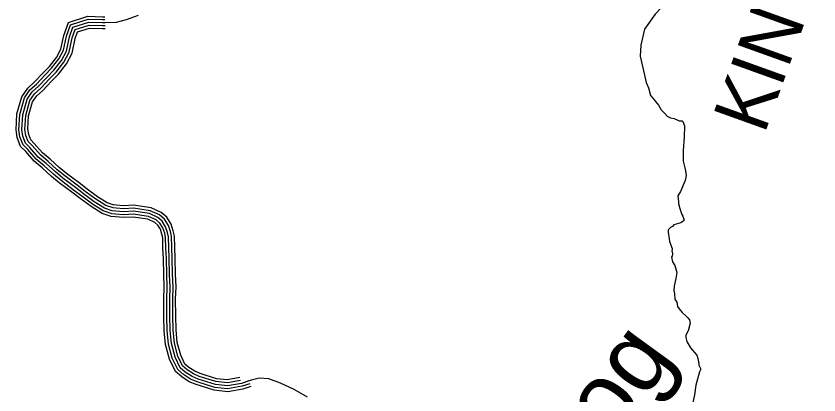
# Model space of a CAD drawing. Extents: x 1551132 to 1791609, y 378168 to 563823.
# Drawn here: x 1586369 to 1591741, y 424575 to 427112 of the extents above; entities that cross this region are included whole.
import ezdxf

# ---------------------------------------------------------------- set-up
doc = ezdxf.new("R2010")
doc.units = 0
for name, color, linetype in [('DESIGN - DRAINAGE - Bridges and Cross Drains Size Text', 7, 'Continuous'), ('DESIGN - ROW - Right-of-Way and Easement Labels', 7, 'Continuous'), ('DESIGN - TRANSPORTATION - Text', 7, 'Continuous'), ('SURVEY - DRAINAGE - Natural Features', 7, 'Continuous')]:
    doc.layers.add(name, color=color, linetype=linetype)

msp = doc.modelspace()

# ---------------------------------------------------------------- linework, layer by layer
at = {"layer": 'DESIGN - TRANSPORTATION - Text'}
for points in [[(1590812.83, 427244.551), (1590722.69, 427207.916), (1590645.267, 427124.523), (1590573.802, 427023.245), (1590549.978, 426916.017), (1590544.019, 426844.532)], [(1590544.019, 426844.532), (1590585.443, 426666.527), (1590601.035, 426630.301), (1590614.476, 426580.075), (1590630.276, 426561.866), (1590640.117, 426547.732), (1590648.025, 426539.624), (1590667.758, 426515.365), (1590685.416, 426485.114), (1590707.149, 426460.83), (1590724.923, 426440.596), (1590746.806, 426430.321), (1590772.755, 426426.013), (1590804.58, 426409.621), (1590824.579, 426409.387), (1590830.529, 426405.312), (1590842.212, 426377.136), (1590839.362, 426301.068), (1590832.354, 426211.032), (1590831.904, 426170.981), (1590831.571, 426140.947), (1590843.054, 426094.746), (1590848.828, 426074.654), (1590852.495, 426044.569), (1590846.112, 426010.593), (1590815.287, 425936.858), (1590796.971, 425909.032), (1590800.529, 425868.94), (1590800.388, 425856.923), (1590810.012, 425822.764), (1590823.562, 425782.554), (1590829.445, 425772.471), (1590835.287, 425758.387), (1590839.137, 425744.32), (1590833.07, 425738.386), (1590816.954, 425728.561), (1590770.78, 425713.077), (1590760.672, 425703.185), (1590746.606, 425697.344), (1590732.423, 425681.485), (1590732.248, 425665.468), (1590737.756, 425621.342), (1590741.547, 425603.274), (1590759.014, 425555.006), (1590756.789, 425535.006), (1590758.789, 425534.981), (1590760.605, 425518.939), (1590758.447, 425504.938), (1590754.364, 425496.98), (1590762.022, 425466.846), (1590775.755, 425442.654), (1590781.571, 425426.57), (1590789.213, 425394.436), (1590782.771, 425354.451), (1590772.205, 425304.508), (1590769.871, 425274.499), (1590773.621, 425252.424), (1590777.221, 425216.331), (1590790.996, 425196.147), (1590794.679, 425168.063), (1590806.504, 425151.904), (1590826.228, 425127.645), (1590849.986, 425105.336), (1590863.827, 425091.153), (1590875.685, 425078.994), (1590879.419, 425054.918), (1590866.861, 425005), (1590850.528, 424975.15), (1590850.344, 424959.133), (1590856.053, 424933.032), (1590881.585, 424890.672), (1590909.218, 424858.305), (1590923.043, 424842.121), (1590930.792, 424820.004), (1590936.409, 424785.895), (1590938.275, 424773.853), (1590946.1, 424757.744), (1590949.984, 424747.685), (1590941.784, 424729.752), (1590916.776, 424639.924), (1590908.059, 424575.939), (1590897.476, 424523.996)]]:
    msp.add_lwpolyline(points, dxfattribs=at)
at = {"layer": 'SURVEY - DRAINAGE - Natural Features'}
for points in [[(1586998.993, 425771.66), (1586944.22, 425790.694), (1586870.888, 425836.195), (1586797.248, 425889.946), (1586742.566, 425932.08), (1586658.352, 425995.507), (1586606.511, 426038.466), (1586544.504, 426094.776), (1586490.356, 426140.144), (1586433.532, 426205.496), (1586399.799, 426239.355), (1586376.875, 426297.781), (1586369.225, 426350.383), (1586375.125, 426456.511), (1586407.691, 426571.964), (1586447.69, 426630.049), (1586493.139, 426670.516), (1586548.28, 426729.66), (1586592.645, 426774.911), (1586639.494, 426834.954), (1586669.319, 426889.864), (1586688.051, 426982.366), (1586719.292, 427069.194), (1586849.639, 427110.67), (1586946.904, 427107.253), (1586963.345, 427107.728)], [(1587005.227, 425789.61), (1586952.445, 425807.944), (1586881.513, 425851.962), (1586808.648, 425905.146), (1586754.083, 425947.198), (1586670.135, 426010.416), (1586618.969, 426052.825), (1586556.996, 426109.093), (1586503.705, 426153.744), (1586447.44, 426218.454), (1586416.049, 426249.964), (1586395.366, 426302.682), (1586388.3, 426351.233), (1586393.975, 426453.369), (1586425.124, 426563.78), (1586462.04, 426617.382), (1586506.439, 426656.908), (1586562.013, 426716.534), (1586606.962, 426762.369), (1586655.444, 426824.504), (1586687.376, 426883.297), (1586706.393, 426977.241), (1586733.992, 427053.935), (1586852.264, 427091.561), (1586946.845, 427088.244), (1586963.887, 427088.736)], [(1588318.687, 424560.995), (1588230.614, 424612.147), (1588138.191, 424653.431), (1588059.318, 424682.223), (1587995.561, 424686.457), (1587941.212, 424674.34), (1587876.539, 424652.573), (1587784.083, 424635.789), (1587702.51, 424644.647), (1587587.946, 424680.698), (1587546.613, 424698.165), (1587501.723, 424727.774), (1587466.798, 424757.033), (1587433.358, 424828.302), (1587408.583, 424919.288), (1587399.709, 425007.707), (1587397.092, 425103.926), (1587397.034, 425216.079), (1587399.917, 425298.081), (1587396.875, 425382.3), (1587394.617, 425488.519), (1587391.159, 425560.729), (1587389.692, 425632.873), (1587382.768, 425663.157), (1587370.143, 425701.65), (1587347.469, 425738.492), (1587318.394, 425763.543), (1587261.387, 425789.569), (1587154.098, 425805.336), (1587090.058, 425801.569), (1587036.268, 425805.461), (1587012.401, 425808.294), (1586961.103, 425826.111), (1586892.696, 425868.562), (1586820.648, 425921.147), (1586766.199, 425963.106), (1586682.534, 426026.116), (1586632.077, 426067.934), (1586570.145, 426124.169), (1586517.763, 426168.061), (1586462.09, 426232.088), (1586433.149, 426261.139), (1586414.824, 426307.84), (1586408.383, 426352.125), (1586413.824, 426450.06), (1586443.474, 426555.163), (1586477.14, 426604.048), (1586520.43, 426642.591), (1586576.471, 426702.709), (1586622.036, 426749.177), (1586672.227, 426813.504), (1586706.384, 426876.389), (1586725.709, 426971.841), (1586749.467, 427037.868), (1586855.023, 427071.452), (1586946.779, 427068.235), (1587040.743, 427070.952), (1587107.267, 427088.653), (1587188.182, 427117.862)], [(1588318.687, 424560.995), (1588230.614, 424612.147), (1588138.191, 424653.431), (1588059.318, 424682.223), (1587995.561, 424686.457), (1587941.212, 424674.34), (1587876.539, 424652.573), (1587784.083, 424635.789), (1587702.51, 424644.647), (1587587.946, 424680.698), (1587546.613, 424698.165), (1587501.723, 424727.774), (1587466.798, 424757.033), (1587433.358, 424828.302), (1587408.583, 424919.288), (1587399.709, 425007.707), (1587397.092, 425103.926), (1587397.034, 425216.079), (1587399.917, 425298.081), (1587396.875, 425382.3), (1587394.617, 425488.519), (1587391.159, 425560.729), (1587389.692, 425632.873), (1587382.768, 425663.157), (1587370.143, 425701.65), (1587347.469, 425738.492), (1587318.394, 425763.543), (1587261.387, 425789.569), (1587154.098, 425805.336), (1587090.058, 425801.569), (1587036.268, 425805.461), (1587012.401, 425808.294), (1586961.103, 425826.111), (1586892.696, 425868.562), (1586820.648, 425921.147), (1586766.199, 425963.106), (1586682.534, 426026.116), (1586632.077, 426067.934), (1586570.145, 426124.169), (1586517.763, 426168.061), (1586462.09, 426232.088), (1586433.149, 426261.139), (1586414.824, 426307.84), (1586408.383, 426352.125), (1586413.824, 426450.06), (1586443.474, 426555.163), (1586477.14, 426604.048), (1586520.43, 426642.591), (1586576.471, 426702.709), (1586622.036, 426749.177), (1586672.227, 426813.504), (1586706.384, 426876.389), (1586725.709, 426971.841), (1586749.467, 427037.868), (1586855.023, 427071.452), (1586946.779, 427068.235), (1587040.743, 427070.952), (1587107.267, 427088.653), (1587188.182, 427117.862)], [(1587011.793, 425808.502), (1586961.103, 425826.111), (1586892.696, 425868.562), (1586820.648, 425921.147), (1586766.199, 425963.106), (1586682.534, 426026.116), (1586632.077, 426067.934), (1586570.145, 426124.169), (1586517.763, 426168.061), (1586462.09, 426232.088), (1586433.149, 426261.139), (1586414.824, 426307.84), (1586408.383, 426352.125), (1586413.824, 426450.06), (1586443.474, 426555.163), (1586477.14, 426604.048), (1586520.43, 426642.591), (1586576.471, 426702.709), (1586622.036, 426749.177), (1586672.227, 426813.504), (1586706.384, 426876.389), (1586725.709, 426971.841), (1586749.467, 427037.868), (1586855.023, 427071.452), (1586946.779, 427068.235), (1586964.462, 427068.744)], [(1587018.36, 425827.395), (1586969.761, 425844.278), (1586903.879, 425885.163), (1586832.647, 425937.147), (1586778.315, 425979.015), (1586694.934, 426041.817), (1586645.185, 426083.043), (1586583.295, 426139.244), (1586531.821, 426182.379), (1586476.739, 426245.722), (1586450.248, 426272.314), (1586434.282, 426312.999), (1586428.465, 426353.016), (1586433.674, 426446.752), (1586461.823, 426546.546), (1586492.239, 426590.714), (1586534.422, 426628.274), (1586590.929, 426688.884), (1586637.111, 426735.985), (1586689.01, 426802.503), (1586725.392, 426869.48), (1586745.025, 426966.441), (1586764.941, 427021.801), (1586857.781, 427051.343), (1586946.712, 427048.227), (1586965.037, 427048.752)], [(1587024.918, 425846.287), (1586978.419, 425862.437), (1586915.062, 425901.763), (1586844.647, 425953.148), (1586790.44, 425994.924), (1586707.342, 426057.509), (1586658.293, 426098.16), (1586596.445, 426154.32), (1586545.871, 426196.696), (1586491.381, 426259.356), (1586467.348, 426283.481), (1586453.74, 426318.157), (1586448.54, 426353.908), (1586453.515, 426443.444), (1586480.173, 426537.929), (1586507.347, 426577.381), (1586548.421, 426613.957), (1586605.387, 426675.067), (1586652.177, 426722.784), (1586705.793, 426791.503), (1586744.4, 426862.572), (1586764.333, 426961.041), (1586780.416, 427005.742), (1586860.547, 427031.234), (1586946.654, 427028.218), (1586965.612, 427028.759)], [(1587927.038, 424669.573), (1587876.539, 424652.573), (1587784.083, 424635.789), (1587702.51, 424644.647), (1587587.946, 424680.698), (1587546.613, 424698.165), (1587501.723, 424727.774), (1587466.798, 424757.033), (1587433.358, 424828.302), (1587408.583, 424919.288), (1587399.709, 425007.707), (1587397.092, 425103.926), (1587397.034, 425216.079), (1587399.917, 425298.081), (1587396.875, 425382.3), (1587394.617, 425488.519), (1587391.159, 425560.729), (1587389.692, 425632.873), (1587382.768, 425663.157), (1587370.143, 425701.65), (1587347.469, 425738.492), (1587318.394, 425763.543), (1587261.387, 425789.569), (1587154.098, 425805.336), (1587090.058, 425801.569), (1587036.268, 425805.461), (1587012.401, 425808.294), (1587011.793, 425808.502)], [(1587871.539, 424671.99), (1587783.358, 424655.989), (1587706.634, 424664.314), (1587594.854, 424699.49), (1587556.088, 424715.874), (1587513.689, 424743.841), (1587483.031, 424769.525), (1587452.199, 424835.227), (1587428.316, 424922.938), (1587419.683, 425008.982), (1587417.092, 425104.201), (1587417.033, 425215.729), (1587419.933, 425298.089), (1587416.867, 425382.875), (1587414.608, 425489.211), (1587411.15, 425561.413), (1587409.642, 425635.331), (1587402.059, 425668.516), (1587388.409, 425710.125), (1587362.877, 425751.618), (1587329.294, 425780.552), (1587267.104, 425808.944), (1587154.973, 425825.42), (1587090.191, 425821.611), (1587038.168, 425825.378), (1587016.868, 425827.903)], [(1587866.531, 424691.407), (1587782.641, 424676.181), (1587710.751, 424683.99), (1587601.762, 424718.282), (1587565.571, 424733.583), (1587525.655, 424759.909), (1587499.256, 424782.026), (1587471.04, 424842.152), (1587448.049, 424926.588), (1587439.649, 425010.248), (1587437.091, 425104.484), (1587437.033, 425215.387), (1587439.941, 425298.098), (1587436.858, 425383.45), (1587434.6, 425489.903), (1587431.141, 425562.096), (1587429.6, 425637.79), (1587421.35, 425673.874), (1587406.684, 425718.6), (1587378.276, 425764.743), (1587340.185, 425797.569), (1587272.829, 425828.32), (1587155.848, 425845.512), (1587090.325, 425841.653), (1587040.067, 425845.295), (1587021.335, 425847.512)], [(1587939.479, 424632.614), (1587886.297, 424614.705), (1587785.491, 424596.404), (1587694.476, 424606.288), (1587574.471, 424644.056), (1587528.13, 424663.631), (1587478.39, 424696.448), (1587435.149, 424732.666), (1587396.617, 424814.793), (1587370.101, 424912.171), (1587360.759, 425005.223), (1587358.093, 425103.384), (1587358.035, 425216.754), (1587360.893, 425298.064), (1587357.893, 425381.183), (1587355.635, 425487.169), (1587352.177, 425559.396), (1587350.785, 425628.081), (1587345.152, 425652.707), (1587334.519, 425685.124), (1587317.428, 425712.892), (1587297.145, 425730.367), (1587250.238, 425751.784), (1587152.39, 425766.168), (1587089.791, 425762.485), (1587032.559, 425766.626), (1587003.685, 425770.051), (1586999.16, 425771.601)], [(1587933.421, 424650.614), (1587881.539, 424633.155), (1587784.808, 424615.588), (1587698.385, 424624.98), (1587581.037, 424661.906), (1587537.138, 424680.456), (1587489.756, 424711.707), (1587450.565, 424744.541), (1587414.516, 424821.377), (1587388.85, 424915.638), (1587379.734, 425006.432), (1587377.092, 425103.651), (1587377.034, 425216.429), (1587379.901, 425298.073), (1587376.884, 425381.725), (1587374.626, 425487.828), (1587371.168, 425560.046), (1587369.743, 425630.415), (1587363.476, 425657.799), (1587351.877, 425693.175), (1587332.061, 425725.367), (1587307.494, 425746.534), (1587255.671, 425770.193), (1587153.223, 425785.252), (1587089.925, 425781.527), (1587034.368, 425785.543), (1587007.935, 425788.685), (1587005.31, 425789.577)]]:
    msp.add_lwpolyline(points, dxfattribs=at)

# ---------------------------------------------------------------- texts
at = {"layer": 'DESIGN - DRAINAGE - Bridges and Cross Drains Size Text'}
msp.add_text('Dog', height=475.0046, rotation=53.988267, dxfattribs=at).set_placement((1590098.639, 423885.651))
at = {"layer": 'DESIGN - ROW - Right-of-Way and Easement Labels'}
msp.add_text('KING', height=370.0078, rotation=70.249294, dxfattribs=at).set_placement((1591375.184, 426314.199))

doc.saveas('drawing.dxf')
